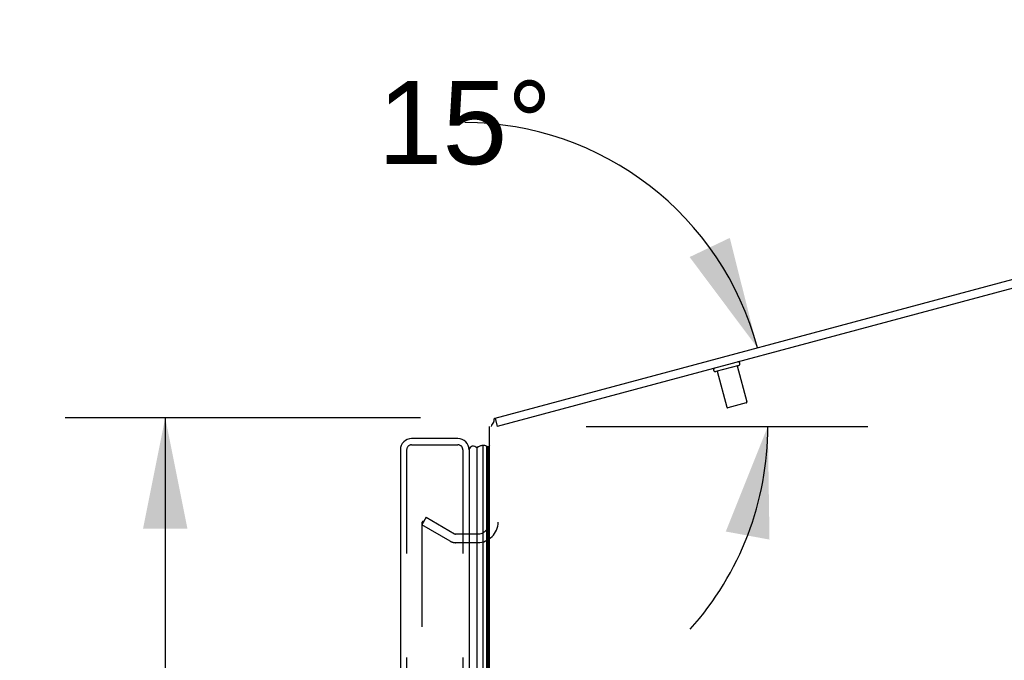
# Model space of a CAD drawing. Header units: inches. Extents: x 0 to 227, y 0 to 147.
# Tile 269 of 272: x 113.46 to 125.28, y 98.7 to 106.4. Entities that reach past the tile are written whole.
import ezdxf

# ---------------------------------------------------------------- set-up
doc = ezdxf.new("R2010")
doc.units = ezdxf.units.IN
doc.header["$LTSCALE"] = 12.466667
doc.header["$MEASUREMENT"] = 0
doc.linetypes.add('HIDDEN', pattern=[0.2, 0.1, -0.1])
doc.layers.get('0').update_dxf_attribs({"linetype": 'CONTINUOUS'})
for name, color, linetype in [('DEFAULT_2', 8, 'HIDDEN'), ('DIMENSIONS', 7, 'CONTINUOUS'), ('LEFTHAND_DOOR_ASSEMBLY', 7, 'CONTINUOUS'), ('RIGHTHAND_DOOR_ASSEMBLY', 7, 'CONTINUOUS')]:
    doc.layers.add(name, color=color, linetype=linetype)
doc.styles.get("Standard").update_dxf_attribs({"font": 'arial.ttf'})
doc.dimstyles.new('DIMSTYLE_1', dxfattribs={"dimtxt": 1, "dimasz": 1.333333, "dimexe": 0.09, "dimexo": 0.07, "dimgap": 0.0375, "dimtad": 0, "dimtih": 1, "dimtoh": 1, "dimzin": 4, "dimdsep": 46, "dimtxsty": 'Standard', "dimblk": '_FILLED', "dimblk1": '_FILLED', "dimblk2": '_FILLED', "dimcen": 0.09, "dimadec": 3, "dimazin": 1, "dimtfac": 1, "dimtdec": 3, "dimtofl": 0, "dimtmove": 0, "dimatfit": 3, "dimldrblk": '_FILLED', "dimfxl": 0, "dimtolj": 1, "dimtzin": 4, "dimarcsym": 0})
doc.dimstyles.new('DIMSTYLE_2', dxfattribs={"dimtxt": 1, "dimasz": 1.333333, "dimexe": 0.09, "dimexo": 0.07, "dimgap": 0.0375, "dimtad": 0, "dimtih": 1, "dimtoh": 1, "dimdec": 0, "dimzin": 4, "dimdsep": 46, "dimtxsty": 'Standard', "dimblk": '_FILLED', "dimblk1": '_FILLED', "dimblk2": '_FILLED', "dimcen": 0.09, "dimadec": 3, "dimazin": 1, "dimtfac": 1, "dimtdec": 3, "dimtofl": 0, "dimtmove": 0, "dimatfit": 3, "dimldrblk": '_FILLED', "dimfxl": 0, "dimtolj": 1, "dimtzin": 4, "dimarcsym": 0})

# ---------------------------------------------------------------- blocks, each defined once
blk = doc.blocks.new('*D11')
at = {"layer": 'DIMENSIONS', "color": 2, "linetype": 'Continuous'}
blk.add_line((120.257, 101.513), (123.639, 101.513), dxfattribs=at)
for start, end in [(15, 89.802), (-41.8597, 0)]:
    blk.add_arc((118.789, 101.513), 3.65, start, end, dxfattribs=at)
for points in [[(121.5, 103.547), (122.314, 102.458), (121.982, 103.777)], [(122.459, 100.154), (122.439, 101.513), (121.934, 100.251)]]:
    blk.add_solid(points, dxfattribs=at)
at = {"layer": 'DIMENSIONS', "color": 2, "linetype": 'Continuous', "insert": (118.801, 105.663), "char_height": 1, "width": 2.22057, "attachment_point": 2, "line_spacing_factor": 0.9}
blk.add_mtext('15\\fgdt;{\\fgdt;~}', dxfattribs=at)
blk = doc.blocks.new('_FILLED')
at = {"color": 0, "linetype": 'ByBlock'}
blk.add_solid([(0, 0), (-1, 0.2), (-1, -0.2)], dxfattribs=at)
blk = doc.blocks.new('*D12')
at = {"layer": 'DIMENSIONS', "color": 2, "linetype": 'Continuous'}
for p, q in [((118.268, 101.617), (114.005, 101.617)), ((115.205, 101.617), (115.205, 72.617)), ((115.205, 41.617), (115.205, 70.617)), ((118.279, 41.617), (114.005, 41.617))]:
    blk.add_line(p, q, dxfattribs=at)
at = {"layer": 'DIMENSIONS', "color": 2, "linetype": 'Continuous', "xscale": 1.3333333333, "yscale": 1.3333333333, "zscale": 1.3333333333}
for p, rotation in [((115.205, 101.617), 90), ((115.205, 41.617), 270)]:
    blk.add_blockref('_FILLED', p, dxfattribs=dict(at, rotation=rotation))
at = {"layer": 'DIMENSIONS', "color": 2, "linetype": 'Continuous', "insert": (115.205, 72.117), "char_height": 1, "width": 3.49442, "attachment_point": 2, "line_spacing_factor": 0.9}
blk.add_mtext('60.00', dxfattribs=at)

msp = doc.modelspace()

# ---------------------------------------------------------------- linework, layer by layer
at = {"color": 7, "linetype": 'Continuous'}
for q in [(137.017, 106.398), (119.191, 101.513)]:
    msp.add_line((119.164, 101.614), q, dxfattribs=at)
at = {"color": 3, "linetype": 'Continuous'}
for p, q in [((136.981, 106.28), (119.191, 101.513)), ((119.098, 41.721), (119.098, 101.513))]:
    msp.add_line(p, q, dxfattribs=at)
at = {"color": 7, "linetype": 'Continuous'}
msp.add_lwpolyline([(119.146, 101.563), (119.148, 101.565), (119.149, 101.567), (119.15, 101.569), (119.151, 101.572), (119.152, 101.575), (119.152, 101.578), (119.153, 101.581), (119.153, 101.585), (119.154, 101.588), (119.154, 101.591), (119.154, 101.594), (119.155, 101.597), (119.155, 101.6), (119.156, 101.602), (119.156, 101.605), (119.157, 101.607), (119.158, 101.609), (119.159, 101.611), (119.16, 101.612), (119.161, 101.613), (119.163, 101.613), (119.164, 101.614)], dxfattribs=at)
msp.add_arc((119.324, 101.423), 0.226, 141.6881, 156.352, dxfattribs=at)
at = {"layer": 'DEFAULT_2', "color": 8, "linetype": 'HIDDEN'}
for p, q in [((122.089, 102.245), (121.815, 102.172)), ((121.832, 102.177), (121.948, 101.745)), ((122.071, 102.241), (122.187, 101.809)), ((122.18, 101.797), (121.96, 101.738)), ((118.337, 100.422), (118.285, 100.332)), ((118.285, 100.352), (118.285, 42.883)), ((118.337, 100.422), (118.678, 100.225)), ((118.626, 100.135), (118.285, 100.332)), ((118.955, 100.221), (118.693, 100.221)), ((118.955, 100.117), (118.693, 100.117))]:
    msp.add_line(p, q, dxfattribs=at)
for points in [[(118.303, 100.372), (118.301, 100.372), (118.299, 100.371), (118.297, 100.371), (118.295, 100.37), (118.293, 100.369), (118.292, 100.368), (118.29, 100.366), (118.289, 100.364), (118.288, 100.363), (118.287, 100.361), (118.286, 100.358), (118.286, 100.356), (118.285, 100.354), (118.285, 100.352)], [(118.31, 100.37), (118.308, 100.371), (118.307, 100.371), (118.305, 100.372), (118.303, 100.372), (118.303, 100.372)]]:
    msp.add_lwpolyline(points, dxfattribs=at)
for centre, radius, start, end in [((122.083, 102.266), 0.0215, 285, 105), ((121.809, 102.193), 0.0215, 105, 285), ((122.178, 101.806), 0.01, 285, 15), ((121.957, 101.747), 0.01, 195, 285), ((118.955, 100.364), 0.246, 270, 360), ((118.955, 100.364), 0.142, 270, 360), ((118.693, 100.251), 0.134, 240, 270), ((118.693, 100.251), 0.03, 240, 270)]:
    msp.add_arc(centre, radius, start, end, dxfattribs=at)
at = {"layer": 'LEFTHAND_DOOR_ASSEMBLY', "color": 8, "linetype": 'HIDDEN'}
for p, q in [((118.103, 101.232), (118.103, 42.002)), ((118.163, 101.292), (118.718, 101.292)), ((118.778, 101.232), (118.778, 42.002))]:
    msp.add_line(p, q, dxfattribs=at)
at = {"layer": 'LEFTHAND_DOOR_ASSEMBLY', "color": 7, "linetype": 'Continuous'}
for points in [[(119.02, 101.283), (119.012, 101.282), (119.004, 101.282), (118.997, 101.28), (118.989, 101.278), (118.981, 101.276), (118.974, 101.272), (118.966, 101.269), (118.959, 101.264), (118.952, 101.26), (118.945, 101.254)], [(119.077, 101.267), (119.074, 101.269), (119.07, 101.271), (119.067, 101.272), (119.063, 101.274)]]:
    msp.add_lwpolyline(points, dxfattribs=at)
at = {"layer": 'LEFTHAND_DOOR_ASSEMBLY', "color": 8, "linetype": 'HIDDEN'}
for centre, start, end in [((118.163, 101.232), 90, 180), ((118.718, 101.232), 0, 90)]:
    msp.add_arc(centre, 0.06, start, end, dxfattribs=at)
at = {"layer": 'LEFTHAND_DOOR_ASSEMBLY', "color": 7, "linetype": 'Continuous'}
for start_param, end_param in [(3.143067, 3.608679), (2.795492, 2.881148)]:
    msp.add_ellipse((119.02, 101.018), major_axis=(0, -0.265), ratio=0.632157, start_param=start_param, end_param=end_param, dxfattribs=at)
at = {"layer": 'RIGHTHAND_DOOR_ASSEMBLY', "color": 3, "linetype": 'Continuous'}
for p, q in [((118.718, 101.367), (118.163, 101.367)), ((118.028, 101.232), (118.028, 42.002)), ((118.853, 101.232), (118.853, 42.002))]:
    msp.add_line(p, q, dxfattribs=at)
at = {"layer": 'RIGHTHAND_DOOR_ASSEMBLY', "color": 8, "linetype": 'HIDDEN'}
for p, q in [((118.103, 101.232), (118.103, 42.002)), ((118.163, 101.292), (118.718, 101.292)), ((118.778, 101.232), (118.778, 42.002))]:
    msp.add_line(p, q, dxfattribs=at)
at = {"layer": 'RIGHTHAND_DOOR_ASSEMBLY', "color": 7, "linetype": 'Continuous'}
for p, q in [((118.945, 101.254), (118.945, 41.98)), ((119.02, 41.952), (119.02, 101.283)), ((119.063, 101.274), (119.063, 41.961)), ((119.077, 101.267), (119.077, 41.968)), ((119.098, 101.285), (119.086, 101.265)), ((119.086, 101.265), (119.086, 41.97))]:
    msp.add_line(p, q, dxfattribs=at)
for points in [[(119.02, 101.283), (119.012, 101.282), (119.004, 101.282), (118.997, 101.28), (118.989, 101.278), (118.981, 101.276), (118.974, 101.272), (118.966, 101.269), (118.959, 101.264), (118.952, 101.26), (118.945, 101.254)], [(119.077, 101.267), (119.074, 101.269), (119.07, 101.271), (119.067, 101.272), (119.063, 101.274)]]:
    msp.add_lwpolyline(points, dxfattribs=at)
at = {"layer": 'RIGHTHAND_DOOR_ASSEMBLY', "color": 3, "linetype": 'Continuous'}
for centre, start, end in [((118.163, 101.232), 90, 180), ((118.718, 101.232), 0, 90)]:
    msp.add_arc(centre, 0.135, start, end, dxfattribs=at)
at = {"layer": 'RIGHTHAND_DOOR_ASSEMBLY', "color": 8, "linetype": 'HIDDEN'}
for centre, start, end in [((118.163, 101.232), 90, 180), ((118.718, 101.232), 0, 90)]:
    msp.add_arc(centre, 0.06, start, end, dxfattribs=at)
at = {"layer": 'RIGHTHAND_DOOR_ASSEMBLY', "color": 7, "linetype": 'Continuous'}
for centre, radius, start, end in [((118.903, 101.227), 0.05, 32.6718, 174.7383), ((119.031, 101.227), 0.0569, 55.4331, 101.2885), ((119.074, 101.237), 0.03, 66.2022, 83.588)]:
    msp.add_arc(centre, radius, start, end, dxfattribs=at)

# ---------------------------------------------------------------- dimensions: what is measured, and where the dimension line sits
at = {"layer": 'DIMENSIONS', "color": 2, "linetype": 'Continuous'}
dim = msp.add_angular_dim_2l(base=(122.407473, 101.989816), line1=((120.150537, 101.513393), (120.187037, 101.513393)), line2=((122.211456, 102.430523), (122.246713, 102.43997)), dimstyle='DIMSTYLE_2', dxfattribs=at)
dim.commit()
dim.dimension.update_dxf_attribs({"geometry": '*D11', "text_midpoint": (118.801294, 105.163388), "dimtype": 162})
dim = msp.add_linear_dim(base=(115.205, 101.617), p1=(118.349, 41.617), p2=(118.338, 101.617), angle=90, dimstyle='DIMSTYLE_1', dxfattribs=at)
dim.commit()
dim.dimension.update_dxf_attribs({"geometry": '*D12', "text_midpoint": (115.197, 71.612), "dimtype": 160})

doc.saveas('drawing.dxf')
